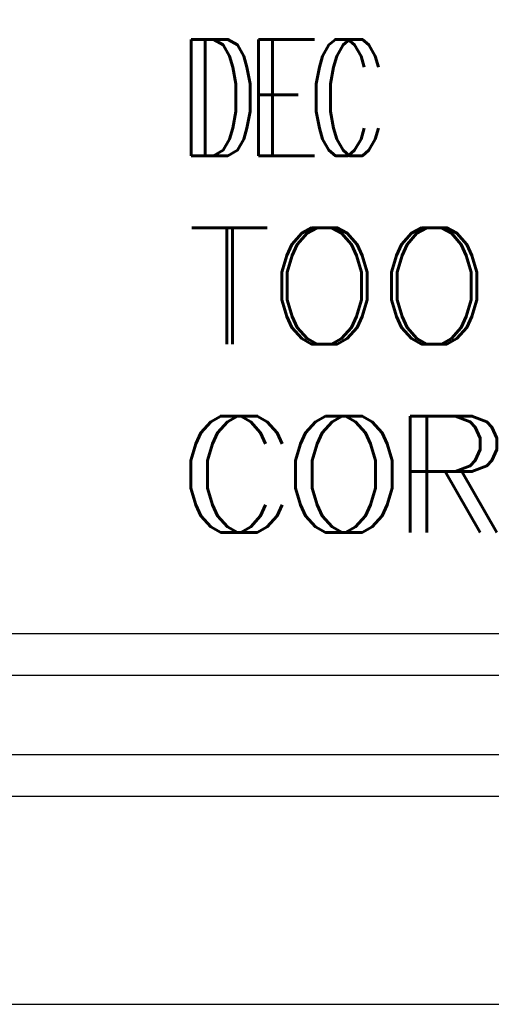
# Model space of a CAD drawing. Header units: inches. Extents: x 220 to 877, y 4 to 174.
# Tile 272 of 656: x 406.978 to 407.544, y 62.752 to 63.934. Entities that reach past the tile are written whole.
import ezdxf
from ezdxf.enums import TextEntityAlignment as Align

# ---------------------------------------------------------------- set-up
doc = ezdxf.new("R2010")
doc.units = ezdxf.units.IN
doc.header["$LTSCALE"] = 0.5
doc.header["$MEASUREMENT"] = 0
doc.layers.add('SID-M-D', color=42, linetype='Continuous')
doc.layers.add('SID-M-S', color=105, linetype='Continuous')
doc.styles.add('PTI', font='romand.shx', dxfattribs={"oblique": 10})
doc.styles.get("Standard").update_dxf_attribs({"font": 'romans.shx'})

# ---------------------------------------------------------------- blocks, each defined once
blk = doc.blocks.new('*U9')
at = {"layer": 'SID-M-S'}
for p, q in [((-34.00000000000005, -0.2500000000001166), (-1.13242748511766e-14, -0.2499999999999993)), ((-34.00000000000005, -0.3000000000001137), (-1.13242748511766e-14, -0.3)), ((-34.00000000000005, -0.550000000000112), (2.886579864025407e-15, -0.55))]:
    blk.add_line(p, q, dxfattribs=at)
blk = doc.blocks.new('JM_TITTLE_BOX_SID')
at = {"layer": 'SID-M-S'}
for points in [[(1.261213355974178e-13, -0.1549984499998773), (-6.499934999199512, -0.1549984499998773, -0.414213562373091), (-6.654933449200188, 1.163513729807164e-13), (-6.654933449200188, 1.416652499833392, -0.4142135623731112), (-6.499934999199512, 1.571650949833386), (1.261213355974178e-13, 1.571650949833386, -0.4142135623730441), (0.1549984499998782, 1.416652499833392), (0.1549984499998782, 1.163513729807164e-13, -0.4142135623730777)], [(1.261213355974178e-13, -0.1049989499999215), (-6.499934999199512, -0.1049989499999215, -0.4142135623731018), (-6.604933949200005, 1.163513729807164e-13), (-6.604933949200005, 1.416652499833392, -0.4142135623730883), (-6.499934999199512, 1.52165144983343), (1.261213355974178e-13, 1.52165144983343, -0.414213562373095), (0.1049989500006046, 1.416652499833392), (0.1049989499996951, 1.163513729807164e-13, -0.414213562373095)]]:
    blk.add_lwpolyline(points, format="xyb", close=True, dxfattribs=at)
at = {"layer": 'SID-M-D', "style": 'PTI', "oblique": 10}
for tag, p in [('CUSTOMER', (-5.990553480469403, 1.371591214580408)), ('DIEDATAINFO', (-2.18746001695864, 1.371591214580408)), ('PARTDESCRIPTION', (-5.966376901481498, 1.169693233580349)), ('00-00-00', (-1.009105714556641, 1.167793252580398)), ('PARTNUMBER', (-5.81595049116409, 0.9696952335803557)), ('REV', (-3.360356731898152, 0.9696952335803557)), ('SCALE', (-2.520436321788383, 0.9677952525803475)), ('SH', (-0.8571950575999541, 0.9677952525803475)), ('SHX', (-0.4057438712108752, 0.9677952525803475)), ('WTD', (-3.839149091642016, 0.7480887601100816)), ('TOOL', (-2.472915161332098, 0.7480887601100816)), ('JOB', (-0.9225366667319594, 0.7480887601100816))]:
    blk.add_attdef(tag, p, '', height=0.09999900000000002, dxfattribs=at)
blk.add_attdef('BUILT', text='', height=0.2499630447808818, dxfattribs=at).set_placement((-2.336101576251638, 0.2076912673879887), align=Align.CENTER)
blk = doc.blocks.new('*U19')
at = {"layer": 'SID-M-D', "color": 42, "linetype": 'Continuous', "lineweight": 0, "char_height": 0.139734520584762, "attachment_point": 1}
for s, insert in [('{\\W0.642857;DEC }', (-2.665973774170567, 0.6089180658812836)), ('{TOOL}', (-2.665973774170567, 0.3826812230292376)), ('{CORPORATION}', (-2.665973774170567, 0.1564443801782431))]:
    blk.add_mtext(s, dxfattribs=dict(at, insert=insert))
at = {"layer": 'SID-M-S', "color": 42, "width": 0.642857}
blk.add_text('DEC ', height=0.139734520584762, dxfattribs=at).set_placement((-2.683084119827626, 0.4691835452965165))
at = {"layer": 'SID-M-S', "color": 42}
for s, p in [('TOOL', (-2.672627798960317, 0.2429467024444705)), ('CORPORATION', (-2.68593584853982, 0.01670985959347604))]:
    blk.add_text(s, height=0.139734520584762, dxfattribs=at).set_placement(p)

msp = doc.modelspace()

# ---------------------------------------------------------------- block references
at = {"layer": 'SID-M-D'}
msp.add_blockref('*U9', (409.8517118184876, 63.30166505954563), dxfattribs=at)
at = {"layer": 'SID-M-S'}
for name, p in [('JM_TITTLE_BOX_SID', (409.8517118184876, 63.30166505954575)), ('*U19', (409.8517118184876, 63.3016650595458))]:
    msp.add_blockref(name, p, dxfattribs=at)

doc.saveas('drawing.dxf')
